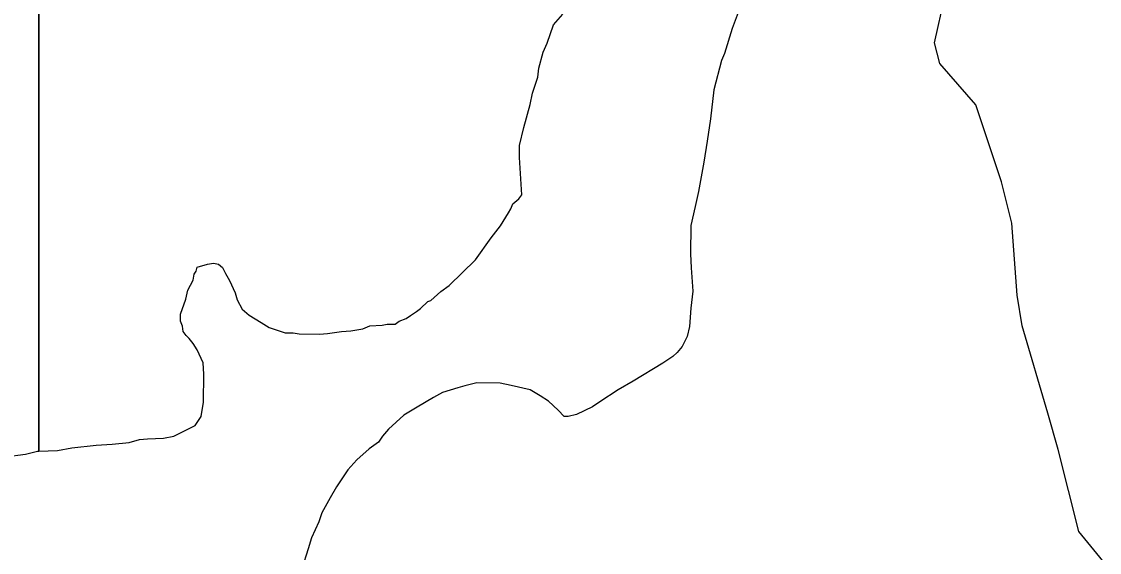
# Model space of a CAD drawing. Extents: x 3245246 to 3283090, y 806824 to 832173.
# Drawn here: x 3273301 to 3274574, y 820193 to 820820 of the extents above; entities that cross this region are included whole.
import ezdxf

# ---------------------------------------------------------------- set-up
doc = ezdxf.new("R2010")
doc.units = 0
for name, color, linetype in [('V-ROAD-CNTR', 7, 'Continuous'), ('V-SITE-VEGE', 7, 'Continuous'), ('V-TOPO-SHOR', 7, 'Continuous')]:
    doc.layers.add(name, color=color, linetype=linetype)

msp = doc.modelspace()

# ---------------------------------------------------------------- linework, layer by layer
at = {"layer": 'V-ROAD-CNTR'}
msp.add_spline([(3268555, 824466.2), (3268928.1, 824288.4), (3269383.1, 824061.9), (3269668.7, 823890.1), (3270076.6, 823640.1), (3270419.3, 823451), (3270842, 823197.9), (3271162.2, 823029.4), (3271548.3, 822792.5), (3271898.4, 822578.4), (3272236.9, 822400.3), (3272509.8, 822239.3), (3272743.9, 822091.3), (3273013.6, 821941.1), (3273341, 821721.2), (3273731.8, 821490.1), (3274189.2, 821175), (3274593.6, 820901.2), (3274916.7, 820684.3), (3275373.2, 820360), (3275676.6, 820161), (3275802.4, 820045.1), (3275896.2, 819928), (3275965.2, 819818.6), (3276015.1, 819699.5), (3276044.4, 819586.7), (3276100.5, 819413), (3276190.9, 819208.3), (3276292.5, 819051.8), (3276415.5, 818926.3), (3276568.2, 818833.9), (3276716.2, 818768.8), (3276924.8, 818729), (3277119.9, 818725), (3277260.8, 818758.2)], degree=3, dxfattribs=at)
at = {"layer": 'V-SITE-VEGE'}
for p, q in [((3273321.2, 821143.7), (3273321.2, 820312.1)), ((3273929.2, 820815.8), (3273940.1, 820828.7)), ((3274147.4, 820830.6), (3274140, 820811.6)), ((3273921.7, 820794.4), (3273929.2, 820815.8)), ((3274140, 820811.6), (3274131.2, 820782)), ((3273916.8, 820783.8), (3273921.7, 820794.4)), ((3273911.8, 820764.8), (3273916.8, 820783.8)), ((3274131.2, 820782), (3274127.5, 820773.7)), ((3273910.4, 820754.1), (3273911.8, 820764.8)), ((3274127.5, 820773.7), (3274118.7, 820739.3)), ((3273904.2, 820735.1), (3273910.4, 820754.1)), ((3274118.7, 820739.3), (3274114.6, 820704.8)), ((3273901.7, 820722), (3273904.2, 820735.1)), ((3273894.1, 820694.8), (3273901.7, 820722)), ((3274114.6, 820704.8), (3274110.7, 820678.6)), ((3273889.1, 820673.4), (3273894.1, 820694.8)), ((3274110.7, 820678.6), (3274106.8, 820653.7)), ((3273888.9, 820659.1), (3273889.1, 820673.4)), ((3273891.8, 820615), (3273888.9, 820659.1)), ((3274106.8, 820653.7), (3274100.3, 820619.2)), ((3273888.2, 820610.3), (3273891.8, 820615)), ((3274100.3, 820619.2), (3274096.5, 820601.4)), ((3273876, 820593.7), (3273878.5, 820598.5)), ((3273878.5, 820598.5), (3273881, 820604.4)), ((3273881, 820604.4), (3273888.2, 820610.3)), ((3274096.5, 820601.4), (3274091.4, 820578.8)), ((3273866.3, 820578.4), (3273876, 820593.7)), ((3273855.4, 820564.3), (3273866.3, 820578.4)), ((3274091.4, 820578.8), (3274091, 820545.5)), ((3273837.1, 820538.3), (3273855.4, 820564.3)), ((3273520.2, 820533.2), (3273527.4, 820534.3)), ((3273527.4, 820534.3), (3273533.3, 820533)), ((3273805.8, 820507.8), (3273837.1, 820538.3)), ((3274091, 820545.5), (3274091.9, 820528.8)), ((3273503.3, 820514.4), (3273504.6, 820521.5)), ((3273504.6, 820521.5), (3273507, 820525)), ((3273507, 820525), (3273508.3, 820529.8)), ((3273508.3, 820529.8), (3273520.2, 820533.2)), ((3273533.3, 820533), (3273538, 820529.4)), ((3273538, 820529.4), (3273541.5, 820522.2)), ((3273541.5, 820522.2), (3273546.2, 820513.8)), ((3274091.9, 820528.8), (3274093.9, 820501.4)), ((3273497.2, 820502.5), (3273503.3, 820514.4)), ((3273546.2, 820513.8), (3273553.1, 820499.4)), ((3273494.6, 820491.9), (3273497.2, 820502.5)), ((3273553.1, 820499.4), (3273555.4, 820491)), ((3273784.1, 820490.2), (3273796.1, 820500.8)), ((3273796.1, 820500.8), (3273805.8, 820507.8)), ((3274093.9, 820501.4), (3274091.3, 820481.2)), ((3273488.4, 820474.1), (3273494.6, 820491.9)), ((3273555.4, 820491), (3273561.2, 820480.2)), ((3273772, 820480.8), (3273780.5, 820489.1)), ((3273780.5, 820489.1), (3273784.1, 820490.2)), ((3273488.3, 820465.7), (3273488.4, 820474.1)), ((3273561.2, 820480.2), (3273569.4, 820473)), ((3273569.4, 820473), (3273583.6, 820464.4)), ((3273755.2, 820469.2), (3273760, 820472.7)), ((3273760, 820472.7), (3273767.2, 820477.3)), ((3273767.2, 820477.3), (3273772, 820480.8)), ((3274091.3, 820481.2), (3274089.8, 820459.7)), ((3273490.6, 820459.8), (3273488.3, 820465.7)), ((3273491.7, 820453.8), (3273490.6, 820459.8)), ((3273583.6, 820464.4), (3273593, 820458.3)), ((3273593, 820458.3), (3273604.9, 820454.6)), ((3273703.8, 820456.8), (3273712.2, 820460.2)), ((3273712.2, 820460.2), (3273726.5, 820461.2)), ((3273726.5, 820461.2), (3273732.5, 820462.3)), ((3273732.5, 820462.3), (3273742, 820462.2)), ((3273742, 820462.2), (3273746.8, 820465.7)), ((3273746.8, 820465.7), (3273755.2, 820469.2)), ((3274089.8, 820459.7), (3274087.2, 820447.9)), ((3273495.2, 820449), (3273491.7, 820453.8)), ((3273498.7, 820445.3), (3273495.2, 820449)), ((3273503.4, 820439.3), (3273498.7, 820445.3)), ((3273604.9, 820454.6), (3273612, 820452.1)), ((3273612, 820452.1), (3273621.5, 820452)), ((3273621.5, 820452), (3273628.7, 820450.7)), ((3273628.7, 820450.7), (3273652.5, 820450.4)), ((3273652.5, 820450.4), (3273662, 820451.4)), ((3273662, 820451.4), (3273678.7, 820453.6)), ((3273678.7, 820453.6), (3273689.5, 820454.6)), ((3273689.5, 820454.6), (3273703.8, 820456.8)), ((3274087.2, 820447.9), (3274081.1, 820436)), ((3273508.1, 820432.1), (3273503.4, 820439.3)), ((3274081.1, 820436), (3274075.1, 820429)), ((3273515, 820416.5), (3273508.1, 820432.1)), ((3274070.2, 820424.3), (3274058.2, 820416.1)), ((3274075.1, 820429), (3274070.2, 820424.3)), ((3273516, 820403.4), (3273515, 820416.5)), ((3274058.2, 820416.1), (3274023.4, 820395.1)), ((3273515.6, 820370.1), (3273516, 820403.4)), ((3274023.4, 820395.1), (3274005.3, 820384.7)), ((3273798, 820381.6), (3273787.2, 820375.8)), ((3273816, 820387.3), (3273798, 820381.6)), ((3273824.4, 820389.6), (3273816, 820387.3)), ((3273838.7, 820393), (3273824.4, 820389.6)), ((3273866.1, 820392.6), (3273838.7, 820393)), ((3273879.2, 820390), (3273866.1, 820392.6)), ((3273901.7, 820384.9), (3273879.2, 820390)), ((3273913.5, 820377.6), (3273901.7, 820384.9)), ((3274005.3, 820384.7), (3273983.7, 820370.7)), ((3273512.9, 820353.4), (3273515.6, 820370.1)), ((3273787.2, 820375.8), (3273768, 820364.2)), ((3273923, 820371.5), (3273913.5, 820377.6)), ((3273934.7, 820360.6), (3273923, 820371.5)), ((3273983.7, 820370.7), (3273975.3, 820364.8)), ((3273768, 820364.2), (3273752.4, 820354.9)), ((3273941.8, 820353.4), (3273934.7, 820360.6)), ((3273975.3, 820364.8), (3273956.1, 820355.6)), ((3273505.6, 820342.8), (3273512.9, 820353.4)), ((3273752.4, 820354.9), (3273734.3, 820338.4)), ((3273946.5, 820353.3), (3273941.8, 820353.4)), ((3273956.1, 820355.6), (3273946.5, 820353.3)), ((3273480.5, 820330.1), (3273497.2, 820338.2)), ((3273497.2, 820338.2), (3273505.6, 820342.8)), ((3273734.3, 820338.4), (3273727, 820330.2)), ((3273360, 820316.3), (3273388.6, 820319.4)), ((3273388.6, 820319.4), (3273407.7, 820320.4)), ((3273407.7, 820320.4), (3273427.9, 820322.5)), ((3273427.9, 820322.5), (3273439.9, 820325.9)), ((3273439.9, 820325.9), (3273449.4, 820326.9)), ((3273449.4, 820326.9), (3273468.5, 820327.8)), ((3273468.5, 820327.8), (3273480.5, 820330.1)), ((3273722.2, 820323.1), (3273711.3, 820314.9)), ((3273727, 820330.2), (3273722.2, 820323.1)), ((3273321.2, 820312.1), (3273343.2, 820312.9)), ((3273343.2, 820312.9), (3273360, 820316.3)), ((3273711.3, 820314.9), (3273696.9, 820302)), ((3273696.9, 820302), (3273686, 820290.3)), ((3273686, 820290.3), (3273672.6, 820270.2)), ((3273672.6, 820270.2), (3273665.3, 820257.2)), ((3273665.3, 820257.2), (3273655.5, 820239.5)), ((3273651.8, 820228.8), (3273643.2, 820209.9)), ((3273655.5, 820239.5), (3273651.8, 820228.8)), ((3273643.2, 820209.9), (3273639.4, 820196.8)), ((3273639.4, 820196.8), (3273631.9, 820173.1))]:
    msp.add_line(p, q, dxfattribs=at)
msp.add_lwpolyline([(3273281.2, 820305.4), (3273305.1, 820308.7), (3273319.4, 820312.1), (3273321.2, 820312.1), (3273321.2, 821330.5), (3273314.6, 821331.8), (3273302.7, 821333.1), (3273282.4, 821334.6)], dxfattribs=at)
at = {"layer": 'V-TOPO-SHOR'}
msp.add_lwpolyline([(3274474.2, 820053), (3274488.8, 820095.7), (3274513.1, 820113.9), (3274537.4, 820138.2), (3274598.2, 820156.4), (3274604.3, 820150.4), (3274549.6, 820217.2), (3274525.3, 820314.4), (3274513.1, 820357), (3274482.7, 820460.3), (3274476.7, 820496.7), (3274470.6, 820581.8), (3274458.4, 820630.4), (3274428, 820721.5), (3274385.5, 820770.2), (3274379.4, 820794.5), (3274391.6, 820849.2), (3274367.3, 820891.7), (3274318.7, 820916), (3274312.6, 820952.5), (3274282.2, 821025.4), (3274282.2, 821049.7), (3274282.2, 821092.2)], dxfattribs=at)

doc.saveas('drawing.dxf')
